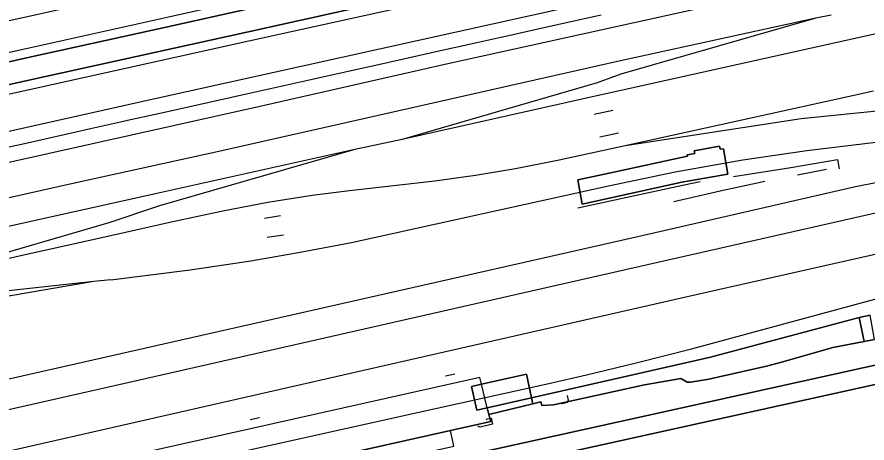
# Model space of a CAD drawing. Extents: x 161477 to 163040, y 383680 to 384871.
# Drawn here: x 162229.1 to 162365.3, y 383881.8 to 383949.9 of the extents above; entities that cross this region are included whole.
import ezdxf

# ---------------------------------------------------------------- set-up
doc = ezdxf.new("R2010")
doc.units = 0
for name, color, linetype in [('IMGEO_Hek', 7, 'Continuous'), ('IMGEO_Overkapping', 7, 'Continuous'), ('IMGEO_Overweg_gesloten', 7, 'Continuous'), ('IMGEO_Pand', 7, 'Continuous'), ('IMGEO_Perron', 7, 'Continuous'), ('IMGEO_Spoor', 7, 'Continuous'), ('IMGEO_Spoorbaan_gesloten', 7, 'Continuous'), ('IMGEO_Spoorbaan_halfverhard', 7, 'Continuous'), ('IMGEO_Terreindeel_gesloten', 7, 'Continuous'), ('IMGEO_Terreindeel_halfverhard', 7, 'Continuous'), ('IMGEO_Terreindeel_open', 7, 'Continuous')]:
    doc.layers.add(name, color=color, linetype=linetype)

msp = doc.modelspace()

# ---------------------------------------------------------------- linework, layer by layer
at = {"layer": 'IMGEO_Hek'}
for points in [[(162226.07, 383928.79), (162229.85, 383929.62), (162233.63, 383930.45), (162240.92, 383932.09), (162245.71, 383933.17), (162246.86, 383933.41), (162251.83, 383934.51), (162256.8, 383935.61), (162266.61, 383937.8), (162271.4, 383938.87), (162276.21, 383939.94), (162277.36, 383940.19), (162282.21, 383941.27), (162287.06, 383942.35), (162297, 383944.58), (162301.83, 383945.65), (162306.65, 383946.72), (162307.86, 383947.01), (162312.37, 383948.01), (162316.89, 383949.01), (162322.74, 383950.3)], [(162321.61, 383934.41), (162324.58, 383935.05)], [(162325.49, 383931.34), (162322.5, 383930.72)], [(162343.93, 383924.42), (162353.11, 383925.88), (162360.57, 383927.14), (162360.84, 383925.67)], [(162354.2, 383924.66), (162358.83, 383925.6)], [(162319.01, 383919.39), (162336.02, 383923.07), (162338.57, 383923.64)], [(162334.36, 383920.42), (162341.79, 383922.1), (162348.96, 383923.68)], [(162271.33, 383918.12), (162268.79, 383917.7)], [(162269.21, 383914.69), (162271.83, 383915.1)], [(162297.79, 383892.49), (162299.29, 383892.82)], [(162317.29, 383889.37), (162317.46, 383888.59), (162317.28, 383888.23), (162316.48, 383888.01), (162316.17, 383888.13)], [(162266.51, 383885.51), (162267.96, 383885.84)], [(162304.31, 383885.46), (162304.47, 383885.6), (162305.08, 383885.75), (162305.3, 383884.75), (162303.34, 383884.3), (162302.97, 383884.47)]]:
    msp.add_lwpolyline(points, dxfattribs=at)
at = {"layer": 'IMGEO_Overkapping'}
msp.add_lwpolyline([(162241.88, 383872.17), (162242.12, 383871.1), (162250.66, 383873.01), (162252.07, 383873.33), (162252.62, 383870.89), (162299.13, 383881.24), (162298.57, 383883.75), (162305.03, 383885.2), (162304.74, 383886.34), (162304.48, 383887.4), (162303.54, 383891.16), (162303.26, 383892.26), (162240.52, 383878.19)], close=True, dxfattribs=at)
at = {"layer": 'IMGEO_Overweg_gesloten'}
msp.add_lwpolyline([(162310.76, 383892.75), (162303.54, 383891.16), (162301.97, 383890.82), (162302.8, 383887.03), (162304.48, 383887.4), (162311.59, 383888.96)], close=True, dxfattribs=at)
at = {"layer": 'IMGEO_Pand'}
msp.add_lwpolyline([(162304.96, 383877.5), (162250.29, 383865.42), (162249.55, 383868.79), (162223.78, 383863.1), (162218.56, 383861.94), (162222.78, 383843.26), (162253.68, 383850.09), (162254.46, 383846.53), (162254.76, 383845.19), (162312.37, 383857.91), (162312.05, 383859.38), (162421.56, 383883.57), (162417.41, 383902.34), (162405.62, 383899.74), (162402.4, 383899.03)], close=True, dxfattribs=at)
at = {"layer": 'IMGEO_Perron'}
for points in [[(162527.02, 384003.82), (162504.95, 384000.61), (162487.83, 383997.8), (162472.86, 383995.32), (162451.24, 383991.62), (162434.8, 383988.45), (162424.78, 383986.35), (162418.26, 383984.93), (162407.38, 383982.5), (162388.62, 383978.39), (162368.24, 383973.86), (162358.92, 383971.78), (162345.66, 383968.85), (162332.99, 383966.04), (162311.47, 383961.27), (162301.08, 383958.97), (162282.23, 383954.81), (162265.73, 383951.15), (162253.49, 383948.43), (162230.94, 383943.46), (162221.43, 383941.34)], [(162186.94, 383930.03), (162230.55, 383939.72), (162265.98, 383947.54), (162300.69, 383955.26), (162317.6, 383959.01), (162331.4, 383962.05), (162358.4, 383968.01), (162363.64, 383969.2), (162383.46, 383973.55)]]:
    msp.add_lwpolyline(points, dxfattribs=at)
at = {"layer": 'IMGEO_Spoor'}
for points in [[(162112.31, 383923.94), (162128.77, 383927.61), (162135.63, 383929.04), (162172.67, 383937.27), (162200.86, 383943.44), (162249.36, 383954.22), (162273.02, 383959.47), (162284.97, 383962.12), (162336.13, 383973.44), (162362.03, 383979.17), (162388.12, 383984.93), (162414.86, 383990.86), (162441.68, 383996.44), (162470.31, 384001.47), (162497.28, 384005.93), (162523.05, 384009.81)], [(162526.83, 384005.25), (162504.72, 384002.04), (162487.59, 383999.23), (162472.62, 383996.75), (162450.98, 383993.05), (162434.51, 383989.87), (162424.48, 383987.77), (162417.95, 383986.35), (162407.06, 383983.91), (162388.31, 383979.81), (162367.93, 383975.28), (162358.6, 383973.2), (162345.34, 383970.27), (162332.68, 383967.46), (162300.77, 383960.39), (162281.92, 383956.23), (162265.41, 383952.57), (162253.18, 383949.85), (162230.62, 383944.88), (162221.12, 383942.75)], [(162495.04, 383993.83), (162491.25, 383993.22), (162473.77, 383990.3), (162463.63, 383988.65), (162458.78, 383987.76), (162449.11, 383986.05), (162440.29, 383984.34), (162430.81, 383982.42), (162410.65, 383978.07), (162402.6, 383976.26), (162383.78, 383972.09), (162363.97, 383967.74), (162358.73, 383966.55), (162331.72, 383960.58), (162317.93, 383957.54), (162301.02, 383953.79), (162266.3, 383946.08), (162230.88, 383938.25), (162187.27, 383928.57), (162172.27, 383925.27), (162156.76, 383921.84), (162138.64, 383917.89), (162133.33, 383916.82)], [(161983.02, 383882.43), (162002.6, 383886.8), (162017.08, 383889.7), (162027.28, 383891.57), (162036.3, 383892.96), (162053.1, 383895.33), (162060.81, 383896.33), (162085.72, 383899.26), (162099.11, 383900.95), (162110.01, 383902.48), (162119.36, 383903.88), (162127.92, 383905.34), (162136.6, 383906.89), (162146.67, 383908.84), (162166.54, 383913.05), (162267.83, 383935.63), (162298.18, 383942.49), (162368.54, 383958.02), (162456.6, 383977.62), (162481.58, 383983.09), (162504.99, 383988.01), (162523.58, 383991.7)], [(162512.77, 383979.39), (162498.88, 383976.53), (162484.2, 383973.38), (162329.8, 383939.06)], [(161981.95, 383886.79), (162015.79, 383894.36), (162029.29, 383896.79), (162043.99, 383899.13), (162058.27, 383900.92), (162089.66, 383904.4), (162105.43, 383905.98), (162116.55, 383907.59), (162125.44, 383909.1), (162136.16, 383911.23), (162167.56, 383918.35), (162190.79, 383923.42), (162250.53, 383936.75), (162372.17, 383963.7)], [(162359.57, 383950.27), (162357.11, 383949.76)], [(162357.11, 383949.76), (162325.36, 383942.82)], [(162357.11, 383949.76), (162325.88, 383940.81)], [(162325.36, 383942.82), (162261.47, 383928.4), (162238.34, 383923.34), (162189.76, 383912.44), (162113.36, 383895.61)], [(162325.88, 383940.81), (162322.06, 383939.4)], [(162322.06, 383939.4), (162290.85, 383930.33)], [(162329.8, 383939.06), (162322.53, 383937.46)], [(162366.36, 383938.09), (162354.5, 383935.49)], [(162322.53, 383937.46), (162290.85, 383930.33)], [(162354.5, 383935.49), (162326.58, 383929.33)], [(162368.49, 383935.02), (162354.75, 383933.63)], [(162354.75, 383933.63), (162326.58, 383929.33)], [(162244.15, 383907.9), (162256.89, 383909.48), (162266.62, 383910.93), (162274.49, 383912.29), (162282.74, 383913.86), (162323.91, 383922.94), (162334.59, 383925.16), (162345.45, 383927.1), (162355.7, 383928.59), (162366.29, 383929.85), (162375.59, 383930.64), (162394.25, 383932.04), (162415.72, 383931.74)], [(162290.85, 383930.33), (162283.24, 383928.74)], [(162326.58, 383929.33), (162315.98, 383927.03), (162309.01, 383925.64), (162302.59, 383924.58), (162296.09, 383923.67), (162282.4, 383922.14), (162276.41, 383921.35), (162269.32, 383920.24), (162262.11, 383918.85), (162254.08, 383917.16), (162244.37, 383914.99)], [(162283.24, 383928.74), (162251.51, 383921.7)], [(162283.24, 383928.74), (162251.95, 383919.73)], [(161750.33, 383784.82), (161856.15, 383808.49), (162010.58, 383842.76), (162025.33, 383846.04), (162038.44, 383849.14), (162081.87, 383858.91), (162203.93, 383886.62), (162328.82, 383914.89), (162363.46, 383922.8), (162370.5, 383924.21), (162377.8, 383925.46), (162384.63, 383926.4), (162393.03, 383927.13), (162402.21, 383927.44), (162408.98, 383927.48)], [(161752.19, 383780.4), (161875.71, 383807.94), (162015.25, 383838.88), (162036.64, 383843.84), (162104.75, 383859.25), (162247.6, 383891.59), (162328.95, 383910.05), (162367.14, 383918.71), (162379.68, 383921.18), (162389.53, 383922.69), (162398.92, 383923.74), (162409, 383924.59)], [(161754.68, 383774.37), (161849.16, 383795.44), (161951.91, 383818.25), (162017.67, 383832.92), (162036.57, 383837.16), (162110.8, 383854.02), (162201.33, 383874.48), (162299.92, 383896.88), (162339.11, 383905.77), (162371.6, 383913.13), (162387.02, 383916.6), (162393.33, 383917.81), (162399.33, 383918.84), (162404.24, 383919.61), (162409.95, 383920.31), (162415.59, 383920.88), (162421.26, 383921.34), (162428.5, 383921.74), (162433.31, 383921.88), (162439.75, 383921.91), (162444.26, 383921.83)], [(162251.51, 383921.7), (162153.77, 383899.99)], [(162251.95, 383919.73), (162243.82, 383916.98)], [(162337.4, 383896.88), (162369.16, 383905.49), (162394.77, 383911.08), (162417.17, 383915.39), (162427.31, 383917.16), (162435.14, 383918.21), (162440.07, 383918.67), (162444.35, 383918.99)], [(162243.82, 383916.98), (162212.64, 383907.95)], [(162244.37, 383914.99), (162212.64, 383907.95)], [(162241.46, 383907.6), (162209.15, 383904.1)], [(162241.46, 383907.6), (162209.45, 383902.11)], [(162244.15, 383907.9), (162241.46, 383907.6)], [(161756.53, 383768.76), (161838.28, 383786.93), (161975.14, 383817.36), (162056.37, 383835.44), (162106.4, 383846.65), (162114.63, 383848.32), (162125.79, 383850.6), (162135.24, 383852.23), (162143.31, 383853.7), (162150.4, 383855), (162159.12, 383856.88), (162165.31, 383858.26), (162254.85, 383878.09), (162292.54, 383886.49), (162314.34, 383891.26), (162320.37, 383892.65), (162328.36, 383894.6), (162337.4, 383896.88)]]:
    msp.add_lwpolyline(points, dxfattribs=at)
at = {"layer": 'IMGEO_Spoorbaan_gesloten'}
msp.add_lwpolyline([(162318.99, 383923.88), (162319.66, 383919.99), (162335.64, 383923.51), (162343.01, 383924.79), (162342.34, 383928.85), (162341.81, 383928.77), (162341.69, 383929.25), (162337.65, 383928.54), (162337.74, 383928.09), (162336.49, 383927.88), (162336.56, 383927.66), (162324.75, 383925.12)], close=True, dxfattribs=at)
at = {"layer": 'IMGEO_Spoorbaan_halfverhard'}
for points in [[(162221.43, 383941.34), (162230.94, 383943.46), (162253.49, 383948.43), (162265.73, 383951.15), (162282.23, 383954.81), (162301.08, 383958.97), (162311.47, 383961.27), (162332.99, 383966.04), (162345.66, 383968.85), (162358.92, 383971.78), (162368.24, 383973.86), (162388.62, 383978.39), (162407.38, 383982.5), (162418.26, 383984.93), (162424.78, 383986.35), (162434.8, 383988.45), (162451.24, 383991.62), (162472.86, 383995.32), (162487.83, 383997.8), (162504.95, 384000.61), (162527.02, 384003.82)], [(162383.46, 383973.55), (162363.64, 383969.2), (162358.4, 383968.01), (162331.4, 383962.05), (162317.6, 383959.01), (162300.69, 383955.26), (162265.98, 383947.54), (162230.55, 383939.72), (162186.94, 383930.03)], [(162252.07, 383873.33), (162298.57, 383883.75), (162305.03, 383885.2), (162304.74, 383886.34), (162304.48, 383887.4), (162302.8, 383887.03), (162301.97, 383890.82), (162303.54, 383891.16), (162310.76, 383892.75), (162311.59, 383888.96), (162340.22, 383895.52), (162364.07, 383901.84), (162365.81, 383902.22)]]:
    msp.add_lwpolyline(points, dxfattribs=at)
msp.add_lwpolyline([(162319.66, 383919.99), (162318.99, 383923.88), (162324.75, 383925.12), (162336.56, 383927.66), (162336.49, 383927.88), (162337.74, 383928.09), (162337.65, 383928.54), (162341.69, 383929.25), (162341.81, 383928.77), (162342.34, 383928.85), (162343.01, 383924.79), (162335.64, 383923.51)], close=True, dxfattribs=at)
at = {"layer": 'IMGEO_Terreindeel_gesloten'}
msp.add_lwpolyline([(162251.07, 383871.17), (162181.38, 383855.78), (162181.81, 383853.83), (162218.56, 383861.94), (162223.78, 383863.1), (162249.55, 383868.79), (162250.29, 383865.42), (162304.96, 383877.5), (162402.4, 383899.03), (162401.94, 383901.13), (162395.4, 383899.68), (162394.39, 383900.33), (162251.6, 383868.79)], close=True, dxfattribs=at)
for points in [[(162251.6, 383868.79), (162394.39, 383900.33)], [(162366.52, 383898.32), (162364.88, 383898.01), (162359.87, 383897.04), (162351.85, 383894.76), (162349.19, 383894.06), (162339.98, 383892), (162338.06, 383891.65), (162337.01, 383891.5), (162336.48, 383891.5), (162335.48, 383892.07), (162333.66, 383891.77), (162329.69, 383891.06), (162315.1, 383887.85), (162313.2, 383887.74), (162313.06, 383888.34), (162311.8, 383888.03), (162304.74, 383886.34), (162305.03, 383885.2), (162298.57, 383883.75), (162252.07, 383873.33)]]:
    msp.add_lwpolyline(points, dxfattribs=at)
at = {"layer": 'IMGEO_Terreindeel_halfverhard'}
msp.add_lwpolyline([(162313.06, 383888.34), (162313.2, 383887.74), (162315.1, 383887.85), (162329.69, 383891.06), (162333.66, 383891.77), (162335.48, 383892.07), (162336.48, 383891.5), (162337.01, 383891.5), (162338.06, 383891.65), (162339.98, 383892), (162349.19, 383894.06), (162351.85, 383894.76), (162359.87, 383897.04), (162364.88, 383898.01), (162364.07, 383901.84), (162340.22, 383895.52), (162311.59, 383888.96), (162311.8, 383888.03)], close=True, dxfattribs=at)
at = {"layer": 'IMGEO_Terreindeel_open'}
for points in [[(162365.81, 383902.22), (162364.07, 383901.84), (162364.88, 383898.01), (162366.52, 383898.32)], [(162311.8, 383888.03), (162311.59, 383888.96), (162304.48, 383887.4), (162304.74, 383886.34)]]:
    msp.add_lwpolyline(points, close=True, dxfattribs=at)

doc.saveas('drawing.dxf')
